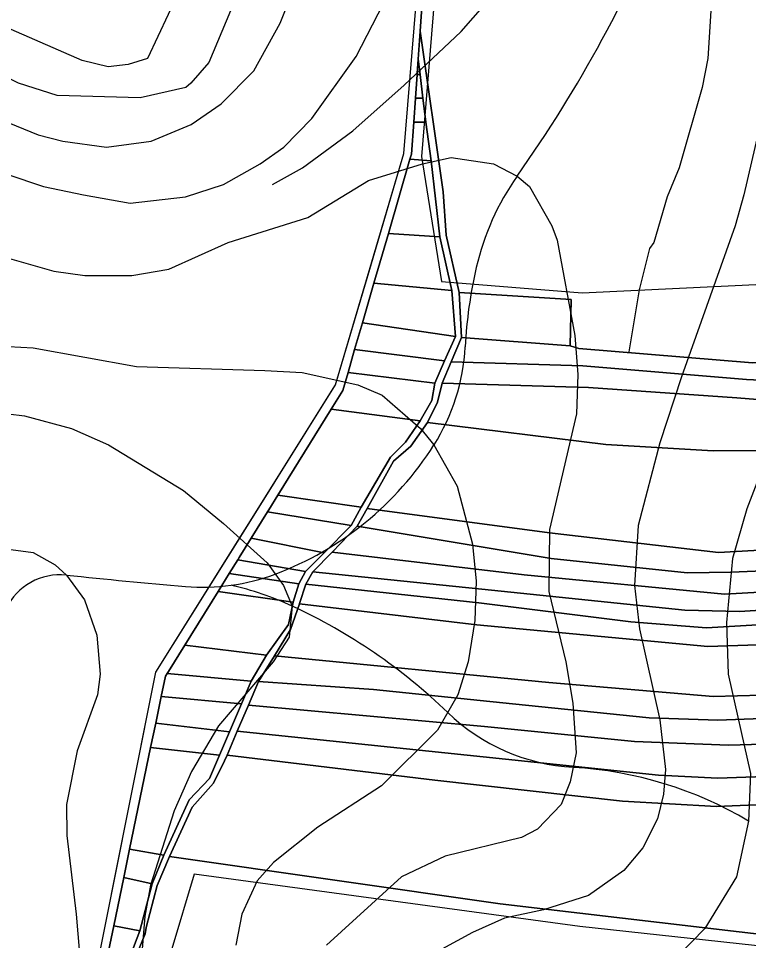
# Model space of a CAD drawing. Extents: x -510989 to -501240, y -1184665 to -1176089.
# Drawn here: x -510627.5 to -510274.2, y -1179531.8 to -1179085.6 of the extents above; entities that cross this region are included whole.
import ezdxf

# ---------------------------------------------------------------- set-up
doc = ezdxf.new("R2010")
doc.units = 0
for name, color, linetype in [('lesni_pozemek', 7, 'Continuous'), ('NAVRH_rozvodnice', 7, 'Continuous'), ('orna_puda', 7, 'Continuous'), ('ostatni_plocha_x_ostatni_komunikace', 7, 'Continuous'), ('popis', 7, 'Continuous'), ('STAV_povodi', 7, 'Continuous'), ('STAV_systematicke_odvodneni', 7, 'Continuous'), ('trvaly_travni_porost', 7, 'Continuous'), ('vrstevnice_01', 7, 'Continuous'), ('vrstevnice_02', 7, 'Continuous'), ('vrstevnice_03', 7, 'Continuous')]:
    doc.layers.add(name, color=color, linetype=linetype)

msp = doc.modelspace()

# ---------------------------------------------------------------- linework, layer by layer
at = {"layer": 'lesni_pozemek'}
for points in [[(-510434.07, -1179105.43), (-510433.16, -1179112.81), (-510434.59, -1179112.81), (-510434.54, -1179112.1)], [(-510434.59, -1179112.81), (-510433.16, -1179112.81), (-510431.76, -1179124.28), (-510435.39, -1179124.28)], [(-510435.39, -1179124.28), (-510431.76, -1179124.28), (-510430.51, -1179134.4), (-510430.33, -1179135.78), (-510436.2, -1179135.78)], [(-510436.2, -1179135.78), (-510430.33, -1179135.78), (-510427.73, -1179154.59), (-510438.02, -1179153.76), (-510437.29, -1179151.24)], [(-510427.73, -1179154.59), (-510423.6, -1179191.28), (-510448.49, -1179189.75), (-510438.02, -1179153.76)], [(-510423.6, -1179191.28), (-510417.84, -1179217.21), (-510455.46, -1179213.7), (-510448.49, -1179189.75)], [(-510417.84, -1179217.21), (-510415.94, -1179239.52), (-510461.07, -1179232.97), (-510455.46, -1179213.7)], [(-510360.05, -1179221.65), (-510360.56, -1179244.06), (-510413.12, -1179240.08), (-510414.16, -1179218.2)], [(-510415.94, -1179239.52), (-510421.25, -1179251.34), (-510464.83, -1179245.9), (-510461.07, -1179232.97)], [(-510076.65, -1179236.04), (-510062.5, -1179245.4), (-510091.13, -1179251.51), (-510184.57, -1179261.74), (-510224.9, -1179262.8), (-510275.21, -1179260.37), (-510354.41, -1179253.68), (-510418.1, -1179251.78), (-510413.12, -1179240.08), (-510360.56, -1179244.06), (-510356.32, -1179245.36), (-510272.33, -1179252.31), (-510213.64, -1179252.07), (-510167.75, -1179248.77), (-510106.1, -1179240.68)], [(-510421.25, -1179251.34), (-510426.08, -1179262.1), (-510468.02, -1179256.89), (-510464.83, -1179245.9)], [(-510062.5, -1179245.4), (-510057.27, -1179256.72), (-510084.04, -1179262.7), (-510141.62, -1179270.18), (-510214.07, -1179274.29), (-510227.92, -1179273.36), (-510279.81, -1179269.22), (-510351.66, -1179264.21), (-510422.47, -1179262.07), (-510418.1, -1179251.78), (-510354.41, -1179253.68), (-510275.21, -1179260.37), (-510224.9, -1179262.8), (-510184.57, -1179261.74), (-510091.13, -1179251.51)], [(-510426.08, -1179262.1), (-510427.42, -1179270.49), (-510433.05, -1179280.3), (-510476.13, -1179274.65), (-510470.6, -1179265.74), (-510468.02, -1179256.89)], [(-510055.48, -1179260.58), (-510073.48, -1179266.45), (-510127.98, -1179288.85), (-510231.73, -1179294.67), (-510291.3, -1179294.93), (-510343.33, -1179291.74), (-510429.48, -1179281.16), (-510424.75, -1179271.29), (-510422.47, -1179262.07), (-510351.66, -1179264.21), (-510279.81, -1179269.22), (-510227.92, -1179273.36), (-510214.07, -1179274.29), (-510141.62, -1179270.18), (-510084.04, -1179262.7), (-510057.27, -1179256.72)], [(-510433.05, -1179280.3), (-510440.23, -1179290.64), (-510447.52, -1179297.93), (-510461.65, -1179322.07), (-510502.02, -1179316.36), (-510476.13, -1179274.65)], [(-510429.48, -1179281.16), (-510343.33, -1179291.74), (-510291.3, -1179294.93), (-510231.73, -1179294.67), (-510127.98, -1179288.85), (-510143.14, -1179297.52), (-510171.11, -1179307.54), (-510186.78, -1179317.43), (-510186.62, -1179326.29), (-510175.42, -1179336.06), (-510226.19, -1179340.47), (-510288.75, -1179343.99), (-510370.47, -1179334.51), (-510458.75, -1179322.81), (-510445.97, -1179299.85), (-510437.61, -1179292.65)], [(-510461.65, -1179322.07), (-510466.43, -1179331.02), (-510506.98, -1179324.36), (-510506.34, -1179323.33), (-510502.02, -1179316.36)], [(-510458.75, -1179322.81), (-510370.47, -1179334.51), (-510288.75, -1179343.99), (-510226.19, -1179340.47), (-510175.42, -1179336.06), (-510165.42, -1179347.12), (-510220.28, -1179350.96), (-510282.57, -1179353.6), (-510303.96, -1179353.84), (-510369.7, -1179346.92), (-510463.53, -1179331.39)], [(-510466.43, -1179331.02), (-510479.51, -1179344.16), (-510514.92, -1179337.14), (-510506.98, -1179324.36)], [(-510463.53, -1179331.39), (-510369.7, -1179346.92), (-510303.96, -1179353.84), (-510282.57, -1179353.6), (-510220.28, -1179350.96), (-510165.42, -1179347.12), (-510142.04, -1179354.05), (-510140.77, -1179355.2), (-510166.09, -1179358.7), (-510229.11, -1179360.96), (-510285.79, -1179364.14), (-510382.78, -1179354.93), (-510475.66, -1179343.84)], [(-510479.51, -1179344.16), (-510488.56, -1179353.25), (-510521.39, -1179347.58), (-510520.76, -1179346.55), (-510514.92, -1179337.14)], [(-510475.66, -1179343.84), (-510382.78, -1179354.93), (-510285.79, -1179364.14), (-510229.11, -1179360.96), (-510166.09, -1179358.7), (-510140.77, -1179355.2), (-510132.67, -1179362.55), (-510162.81, -1179366.24), (-510219.36, -1179368.88), (-510278.58, -1179372.54), (-510305.07, -1179372), (-510398.53, -1179362.34), (-510484.99, -1179353.41)], [(-510488.56, -1179353.25), (-510491.76, -1179359.19), (-510525.49, -1179354.19), (-510521.39, -1179347.58)], [(-510491.76, -1179359.19), (-510494.48, -1179368.11), (-510530.92, -1179362.94), (-510525.49, -1179354.19)], [(-510484.99, -1179353.41), (-510398.53, -1179362.34), (-510305.07, -1179372), (-510278.58, -1179372.54), (-510219.36, -1179368.88), (-510162.81, -1179366.24), (-510132.67, -1179362.55), (-510125.05, -1179369.45), (-510220.59, -1179376.2), (-510294.46, -1179380.48), (-510331.23, -1179377.64), (-510404.76, -1179368.43), (-510488.39, -1179359.45)], [(-510404.76, -1179368.43), (-510331.23, -1179377.64), (-510294.46, -1179380.48), (-510220.59, -1179376.2), (-510125.05, -1179369.45), (-510118.23, -1179375.63), (-510118.2, -1179376.33), (-510211.39, -1179386.73), (-510293.83, -1179389.55), (-510405.62, -1179379.1), (-510491.56, -1179368.85), (-510491.52, -1179368.74), (-510488.39, -1179359.45)], [(-510494.48, -1179368.11), (-510496.83, -1179378.94), (-510507.48, -1179393.66), (-510546.99, -1179388.83), (-510530.92, -1179362.94)], [(-510491.56, -1179368.85), (-510405.62, -1179379.1), (-510293.83, -1179389.55), (-510211.39, -1179386.73), (-510118.2, -1179376.33), (-510117.08, -1179400.12), (-510146.14, -1179401.68), (-510232.38, -1179412.17), (-510291.29, -1179413.7), (-510370.85, -1179406.97), (-510503.62, -1179394.04), (-510495.78, -1179381.38)], [(-510507.48, -1179393.66), (-510514.9, -1179406.34), (-510555.55, -1179402.62), (-510554.92, -1179401.59), (-510546.99, -1179388.83)], [(-510117.08, -1179400.12), (-510116.63, -1179409.75), (-510178.56, -1179419.14), (-510225.08, -1179422.8), (-510289.02, -1179425.11), (-510322.28, -1179424.07), (-510388.4, -1179417.24), (-510455.61, -1179410.29), (-510511.36, -1179406.53), (-510503.62, -1179394.04), (-510370.85, -1179406.97), (-510291.29, -1179413.7), (-510232.38, -1179412.17), (-510146.14, -1179401.68)], [(-510555.55, -1179402.62), (-510514.9, -1179406.34), (-510519.61, -1179417.33), (-510558.41, -1179413.74), (-510556.38, -1179403.96)], [(-509948.61, -1179408.03), (-509946.24, -1179413.7), (-509987.35, -1179426.11), (-510064.97, -1179435.86), (-510115.13, -1179442.17), (-510172.85, -1179446.78), (-510225.56, -1179450.99), (-510289.05, -1179453.23), (-510317.83, -1179451.74), (-510402.54, -1179442.93), (-510521.6, -1179430.54), (-510516.24, -1179417.97), (-510401.94, -1179428.27), (-510329.45, -1179435.45), (-510283.89, -1179437.28), (-510216.9, -1179435.33), (-510115.81, -1179427.18), (-510103.58, -1179425.83), (-510061.56, -1179421.23), (-509983.6, -1179412.12)], [(-510511.36, -1179406.53), (-510455.61, -1179410.29), (-510388.4, -1179417.24), (-510322.28, -1179424.07), (-510289.02, -1179425.11), (-510225.08, -1179422.8), (-510178.56, -1179419.14), (-510116.63, -1179409.75), (-510115.81, -1179427.18), (-510216.9, -1179435.33), (-510283.89, -1179437.28), (-510329.45, -1179435.45), (-510401.94, -1179428.27), (-510516.24, -1179417.97)], [(-510519.61, -1179417.33), (-510525.38, -1179430.77), (-510561.08, -1179426.64), (-510558.41, -1179413.74)], [(-509941.22, -1179425.67), (-509969.37, -1179435.32), (-510008.96, -1179442.54), (-510115.2, -1179455.16), (-510149.55, -1179460.17), (-510195.81, -1179462.91), (-510262.86, -1179465.82), (-510289.69, -1179466.98), (-510335.21, -1179464.35), (-510426.03, -1179454.22), (-510526.57, -1179442.18), (-510521.6, -1179430.54), (-510402.54, -1179442.93), (-510317.83, -1179451.74), (-510289.05, -1179453.23), (-510225.56, -1179450.99), (-510172.85, -1179446.78), (-510115.13, -1179442.17), (-510064.97, -1179435.86), (-509987.35, -1179426.11), (-509946.24, -1179413.7)], [(-510525.38, -1179430.77), (-510530.27, -1179442.18), (-510563.52, -1179438.41), (-510561.08, -1179426.64)], [(-510530.27, -1179442.18), (-510535.12, -1179453.48), (-510544.89, -1179463.7), (-510557.2, -1179490.45), (-510573.7, -1179487.54), (-510563.52, -1179438.41)], [(-510557.2, -1179490.45), (-510562.79, -1179504.39), (-510576.56, -1179501.37), (-510573.7, -1179487.54)], [(-510562.79, -1179504.39), (-510568.73, -1179527.04), (-510581.4, -1179524.72), (-510576.56, -1179501.37)], [(-510568.73, -1179527.04), (-510573.14, -1179538.64), (-510583.93, -1179536.95), (-510581.4, -1179524.72)]]:
    msp.add_lwpolyline(points, close=True, dxfattribs=at)
msp.add_lwpolyline([(-510258.03, -1179530.02), (-510394.35, -1179514.08), (-510554.46, -1179491.08), (-510543.4, -1179467.28), (-510533.09, -1179455.63), (-510527.71, -1179444.86), (-510526.57, -1179442.18), (-510426.03, -1179454.22), (-510335.21, -1179464.35), (-510289.69, -1179466.98), (-510262.86, -1179465.82)], dxfattribs=at)
at = {"layer": 'NAVRH_rozvodnice'}
for centre, radius, start, end in [((-510932.56, -1178776.7), 668.57, 324.80829, 338.19812), ((-510283.57, -1179234.37), 125.57, 144.8083, 167.0414), ((-510187.97, -1179256.37), 223.67, 167.0414, 176.9866), ((-510509.6, -1179239.43), 98.41, 327.7134, 356.9866), ((-510557.74, -1179209.02), 155.35, 290.5324, 327.7134), ((-510607.35, -1179383.94), 29.1, 84.0013, 154.1602), ((-510300.29, -1176461.79), 2909.13, 264.00135, 265.14164), ((-510538.23, -1179261.1), 99.73, 265.1416, 290.5324), ((-510557.1, -1179503.73), 147.45, 65.091, 77.2774), ((-510611.61, -1179621.12), 276.88, 46.135, 65.091), ((-510353.53, -1179352.61), 95.55, 226.135, 266.6649), ((-510370.01, -1179635.28), 187.59, 59.2839, 86.6649)]:
    msp.add_arc(centre, radius, start, end, dxfattribs=at)
at = {"layer": 'orna_puda'}
msp.add_lwpolyline([(-510570.14, -1179538.42), (-510566.1, -1179528.58), (-510565.75, -1179525.48), (-510560.36, -1179505.1), (-510554.46, -1179491.08), (-510394.35, -1179514.08), (-510258.03, -1179530.02), (-510232.74, -1179530.48), (-510233.91, -1179517.72), (-510085.19, -1179504.1), (-510066.77, -1179500.85), (-510030.15, -1179490.83), (-510002.08, -1179487.1), (-509960.82, -1179477.55), (-509917.23, -1179465.75), (-509863.35, -1179455.49)], dxfattribs=at)
at = {"layer": 'ostatni_plocha_x_ostatni_komunikace'}
for points in [[(-510506, -1180185), (-510544, -1179990), (-510564, -1179913), (-510631, -1179804), (-510604, -1179617), (-510561, -1179402), (-510474, -1179263), (-510441, -1179151), (-510432, -1179041)], [(-510430.62, -1179056.54), (-510433.11, -1179091.84), (-510434.07, -1179105.43), (-510434.54, -1179112.1), (-510434.59, -1179112.81), (-510435.39, -1179124.28), (-510436.2, -1179135.78), (-510437.29, -1179151.24), (-510438.02, -1179153.76), (-510448.49, -1179189.75), (-510455.46, -1179213.7), (-510461.07, -1179232.97), (-510464.83, -1179245.9), (-510468.02, -1179256.89), (-510470.6, -1179265.74), (-510476.13, -1179274.65), (-510502.02, -1179316.36), (-510506.34, -1179323.33), (-510506.98, -1179324.36), (-510514.92, -1179337.14), (-510520.76, -1179346.55), (-510521.39, -1179347.58), (-510525.49, -1179354.19), (-510530.92, -1179362.94), (-510546.99, -1179388.83), (-510554.92, -1179401.59), (-510555.55, -1179402.62), (-510556.38, -1179403.96), (-510558.41, -1179413.74), (-510561.08, -1179426.64), (-510563.52, -1179438.41), (-510573.7, -1179487.54), (-510576.56, -1179501.37), (-510581.4, -1179524.72), (-510583.93, -1179536.95)], [(-510573.14, -1179538.64), (-510568.73, -1179527.04), (-510562.79, -1179504.39), (-510557.2, -1179490.45), (-510544.89, -1179463.7), (-510535.12, -1179453.48), (-510530.27, -1179442.18), (-510525.38, -1179430.77), (-510519.61, -1179417.33), (-510514.9, -1179406.34), (-510507.48, -1179393.66), (-510496.83, -1179378.94), (-510494.48, -1179368.11), (-510491.76, -1179359.19), (-510488.56, -1179353.25), (-510479.51, -1179344.16), (-510466.43, -1179331.02), (-510461.65, -1179322.07), (-510447.52, -1179297.93), (-510440.23, -1179290.64), (-510433.05, -1179280.3), (-510427.42, -1179270.49), (-510426.08, -1179262.1), (-510421.25, -1179251.34), (-510415.94, -1179239.52), (-510417.84, -1179217.21), (-510423.6, -1179191.28), (-510427.73, -1179154.59), (-510430.33, -1179135.78), (-510430.51, -1179134.4), (-510431.76, -1179124.28), (-510433.16, -1179112.81), (-510434.07, -1179105.43), (-510433.11, -1179091.84), (-510421.96, -1179169.49), (-510420.49, -1179190.53), (-510414.16, -1179218.2), (-510413.12, -1179240.08), (-510418.1, -1179251.78), (-510422.47, -1179262.07), (-510424.75, -1179271.29), (-510429.48, -1179281.16), (-510437.61, -1179292.65), (-510445.97, -1179299.85), (-510458.75, -1179322.81), (-510463.53, -1179331.39), (-510475.66, -1179343.84), (-510484.99, -1179353.41), (-510488.39, -1179359.45), (-510491.52, -1179368.74), (-510491.56, -1179368.85), (-510495.78, -1179381.38), (-510503.62, -1179394.04), (-510511.36, -1179406.53), (-510516.24, -1179417.97), (-510521.6, -1179430.54), (-510526.57, -1179442.18), (-510527.71, -1179444.86), (-510533.09, -1179455.63), (-510543.4, -1179467.28), (-510554.46, -1179491.08), (-510560.36, -1179505.1), (-510565.75, -1179525.48), (-510566.1, -1179528.58), (-510570.14, -1179538.42)]]:
    msp.add_lwpolyline(points, dxfattribs=at)
at = {"layer": 'popis'}
msp.add_lwpolyline([(-510525, -1180087.5), (-510544, -1179990), (-510564, -1179913), (-510597.5, -1179858.5), (-510631, -1179804), (-510617.5, -1179710.5), (-510604, -1179617), (-510582.5, -1179509.5), (-510561, -1179402), (-510517.5, -1179332.5), (-510474, -1179263), (-510457.5, -1179207), (-510441, -1179151), (-510432, -1179041)], dxfattribs=at)
at = {"layer": 'STAV_povodi'}
for centre, radius, start, end in [((-510932.56, -1178776.7), 668.57, 324.80829, 338.19812), ((-510283.57, -1179234.37), 125.57, 144.8083, 167.0414), ((-510187.97, -1179256.37), 223.67, 167.0414, 176.9866), ((-510509.6, -1179239.43), 98.41, 327.7134, 356.9866), ((-510557.74, -1179209.02), 155.35, 290.5324, 327.7134), ((-510607.35, -1179383.94), 29.1, 84.0013, 154.1602), ((-510300.29, -1176461.79), 2909.13, 264.00135, 265.14164), ((-510538.23, -1179261.1), 99.73, 265.1416, 290.5324)]:
    msp.add_arc(centre, radius, start, end, dxfattribs=at)
at = {"layer": 'STAV_systematicke_odvodneni'}
for p, q in [((-510425.39, -1179066.66), (-510432.41, -1179152.5)), ((-510432.41, -1179152.5), (-510422.7, -1179212.97)), ((-510354.7, -1179218.37), (-510078.94, -1179205.41)), ((-510422.7, -1179212.97), (-510354.7, -1179218.37)), ((-510542.5, -1179499.64), (-510553.29, -1179535.82)), ((-510355.78, -1179525.02), (-510542.5, -1179499.64)), ((-510242.45, -1179537.43), (-510355.78, -1179525.02))]:
    msp.add_line(p, q, dxfattribs=at)
at = {"layer": 'trvaly_travni_porost'}
msp.add_lwpolyline([(-509842.94, -1179172.68), (-509929.99, -1179206.54), (-509999.75, -1179222.79), (-510068.01, -1179234.55), (-510068.36, -1179232.98), (-510127.44, -1179241.14), (-510143.37, -1179242.75), (-510167.92, -1179245.86), (-510167.75, -1179248.77), (-510213.64, -1179252.07), (-510272.33, -1179252.31), (-510356.32, -1179245.36), (-510360.56, -1179244.06), (-510360.05, -1179221.65), (-510414.16, -1179218.2), (-510420.49, -1179190.53), (-510421.96, -1179169.49), (-510433.11, -1179091.84), (-510430.62, -1179056.54)], dxfattribs=at)
at = {"layer": 'vrstevnice_01'}
for points in [[(-510731.09, -1179085), (-510714.91, -1179091), (-510676.19, -1179117), (-510666.91, -1179122), (-510618, -1179142), (-510606, -1179145), (-510584.91, -1179148), (-510563.31, -1179145), (-510543.91, -1179137), (-510529.41, -1179127), (-510513.59, -1179111), (-510500.81, -1179088), (-510491.31, -1179064)], [(-510550.09, -1179073), (-510565.09, -1179105), (-510574.41, -1179108), (-510584.09, -1179109), (-510596.59, -1179106), (-510631.09, -1179091), (-510654.09, -1179078)], [(-510201, -1179070), (-510203, -1179086), (-510212.81, -1179132), (-510228.5, -1179190), (-510233.5, -1179217), (-510242.81, -1179250), (-510267.69, -1179304), (-510275, -1179323), (-510282, -1179347), (-510284.91, -1179378), (-510284.09, -1179403), (-510273.31, -1179451), (-510274.19, -1179474), (-510280.09, -1179501), (-510295.41, -1179526), (-510314.81, -1179546)], [(-510648.91, -1179197), (-510610.41, -1179208), (-510595.31, -1179210), (-510572.69, -1179210), (-510554.69, -1179207), (-510526.09, -1179194), (-510487.41, -1179182), (-510458.09, -1179164), (-510432, -1179156), (-510418.09, -1179153), (-510397.59, -1179156), (-510386.19, -1179162), (-510380.19, -1179167), (-510369.41, -1179186), (-510366.81, -1179193), (-510358.19, -1179239), (-510356.81, -1179258), (-510357.41, -1179277), (-510370.59, -1179333), (-510370.81, -1179363), (-510362.69, -1179397), (-510359.19, -1179417), (-510357.69, -1179441), (-510360.5, -1179455), (-510364.91, -1179466), (-510376.31, -1179478), (-510384, -1179482), (-510421, -1179491), (-510442.19, -1179501), (-510478.5, -1179534)], [(-510669, -1179284), (-510653, -1179280), (-510632.5, -1179277), (-510624.59, -1179278), (-510601.81, -1179284), (-510583.91, -1179292), (-510547.59, -1179314), (-510528.31, -1179330), (-510507.19, -1179349), (-510499.31, -1179360), (-510495, -1179370), (-510496.5, -1179385), (-510504.19, -1179397), (-510530.69, -1179428), (-510543.81, -1179450), (-510552.09, -1179469), (-510563.59, -1179505), (-510566.41, -1179520), (-510568.19, -1179542), (-510566.91, -1179605), (-510572.14, -1179665.94)]]:
    msp.add_lwpolyline(points, dxfattribs=at)
at = {"layer": 'vrstevnice_02'}
for points in [[(-510808.69, -1179311), (-510800.81, -1179278), (-510790.31, -1179251), (-510756.59, -1179191), (-510739.5, -1179165), (-510733.19, -1179159), (-510719.81, -1179151), (-510687.59, -1179149), (-510669, -1179151), (-510651, -1179155), (-510615.41, -1179167), (-510596, -1179171), (-510573.41, -1179175), (-510546.59, -1179172), (-510528.31, -1179166), (-510510.5, -1179156), (-510499.09, -1179148), (-510485.5, -1179134), (-510464, -1179104), (-510445.59, -1179068)], [(-510259.09, -1179069), (-510259.41, -1179093), (-510263.19, -1179114), (-510276.41, -1179171), (-510280.69, -1179186), (-510306.69, -1179259), (-510317.19, -1179291), (-510327.59, -1179331), (-510329.41, -1179360), (-510327, -1179381), (-510317.19, -1179425), (-510314.31, -1179449), (-510315.31, -1179461), (-510318.31, -1179473), (-510325.31, -1179487), (-510334.59, -1179498), (-510351.69, -1179510), (-510373.41, -1179517), (-510392.31, -1179521), (-510407.81, -1179528), (-510430.09, -1179540)], [(-510524.81, -1179082), (-510535.31, -1179107), (-510544.09, -1179117), (-510546.5, -1179119), (-510568.59, -1179124), (-510608.81, -1179123), (-510627.5, -1179117), (-510653.41, -1179104), (-510674.59, -1179089), (-510690.19, -1179076)], [(-510638.41, -1179244), (-510620.31, -1179245), (-510570.31, -1179254), (-510508.31, -1179256), (-510490.19, -1179257), (-510463.19, -1179263), (-510451.5, -1179268), (-510432.91, -1179284), (-510426.41, -1179292), (-510415.19, -1179312), (-510407.81, -1179340), (-510406, -1179358), (-510406.69, -1179377), (-510409.81, -1179397), (-510414.81, -1179413), (-510424.69, -1179430)], [(-510636.09, -1179342), (-510620.41, -1179344), (-510609.69, -1179350), (-510604.31, -1179355), (-510595.59, -1179367), (-510589.5, -1179384), (-510587.91, -1179403), (-510589.19, -1179413), (-510599.09, -1179440), (-510604.19, -1179466), (-510604.09, -1179481), (-510599.5, -1179519), (-510596.19, -1179559), (-510596.31, -1179607), (-510601, -1179656), (-510609.59, -1179693), (-510629.91, -1179745)], [(-510424.69, -1179430), (-510451.81, -1179457), (-510482.59, -1179477), (-510504.09, -1179494), (-510511.91, -1179503), (-510519.41, -1179519), (-510522.31, -1179534)]]:
    msp.add_lwpolyline(points, dxfattribs=at)
at = {"layer": 'vrstevnice_03'}
msp.add_lwpolyline([(-510504.59, -1179166), (-510490, -1179158), (-510465.69, -1179140), (-510440.91, -1179118), (-510413.19, -1179092), (-510385.41, -1179060), (-510366, -1179042), (-510354.19, -1179034), (-510333.09, -1179024), (-510325.31, -1179022), (-510311.81, -1179025), (-510306, -1179029), (-510296.81, -1179040), (-510293.69, -1179052), (-510292, -1179074), (-510293.91, -1179105), (-510296.59, -1179119), (-510307.81, -1179158), (-510313.59, -1179172), (-510320, -1179194), (-510322.09, -1179197), (-510327.19, -1179217), (-510332.09, -1179247)], dxfattribs=at)

doc.saveas('drawing.dxf')
